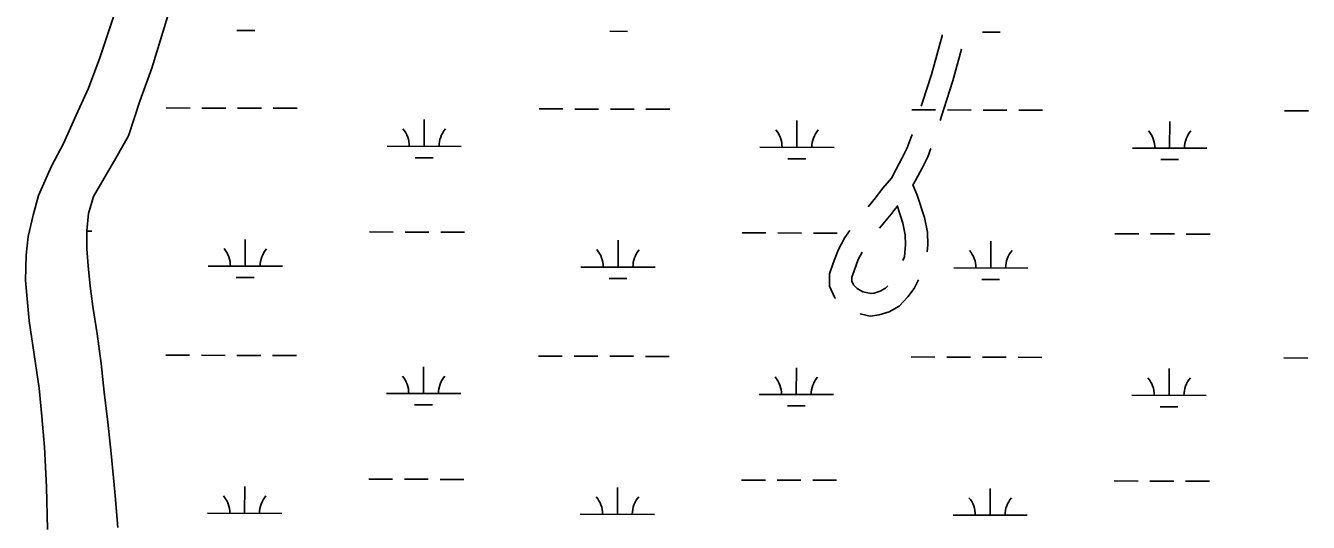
# Model space of a CAD drawing. Extents: x 3172297 to 3210190, y 958463 to 983887.
# Drawn here: x 3187748 to 3189475, y 978138 to 978807 of the extents above; entities that cross this region are included whole.
import ezdxf

# ---------------------------------------------------------------- set-up
doc = ezdxf.new("R2010")
doc.units = 0
for name, color, linetype in [('V-LEVE-TOET', 7, 'Continuous'), ('V-ROAD-CNTR', 7, 'Continuous'), ('V-SITE-VEGE', 7, 'Continuous'), ('V-WETL-SWMP', 7, 'Continuous')]:
    doc.layers.add(name, color=color, linetype=linetype)

msp = doc.modelspace()

# ---------------------------------------------------------------- linework, layer by layer
at = {"layer": 'V-LEVE-TOET'}
msp.add_lwpolyline([(3187874, 978840.1), (3187848.2, 978763.1), (3187833.1, 978722.2), (3187816.4, 978686), (3187799.3, 978647.7), (3187783.3, 978617.2), (3187765.7, 978578), (3187758.3, 978551.5), (3187751.6, 978522.7), (3187748.9, 978497.8), (3187748.3, 978463.5), (3187753.1, 978409.2), (3187766.3, 978318.7), (3187770.2, 978280.7), (3187773.8, 978239.2), (3187776.4, 978185.7), (3187777.9, 978128.3)], dxfattribs=at)
at = {"layer": 'V-ROAD-CNTR'}
for p, q in [((3188882.6, 978562.6), (3188892.5, 978574.7)), ((3188898.1, 978534.1), (3188915.8, 978555.7))]:
    msp.add_line(p, q, dxfattribs=at)
for points in [[(3188954.3, 978698.2), (3188956, 978703.7), (3188967.9, 978740.7), (3188982.2, 978792.7), (3188982.6, 978794.1)], [(3188979.8, 978679.1), (3188984.6, 978694.7), (3188996.7, 978732.1), (3189008.4, 978774.9)], [(3188892.3, 978574.4), (3188902.4, 978587.6), (3188914, 978601.2), (3188920.6, 978613.3), (3188928.7, 978628.6), (3188935.3, 978642.1), (3188942.1, 978660.1)], [(3188943, 978591.8), (3188947, 978599.1), (3188955.4, 978614.9), (3188962.9, 978630.1), (3188967, 978641.2)], [(3188942.9, 978592.3), (3188948.8, 978578.4), (3188958.4, 978548.3), (3188962.5, 978528.6), (3188963.1, 978511.3), (3188962.3, 978502.2)], [(3188916, 978556.1), (3188921.6, 978563.3)], [(3188921.9, 978564.3), (3188929.4, 978540.7), (3188932.6, 978525), (3188933.1, 978512.2), (3188931.6, 978495.6), (3188929.6, 978490.5)], [(3188838.8, 978439.4), (3188838, 978440.1), (3188830.9, 978455.7), (3188830.6, 978472.5), (3188835.5, 978486.9), (3188842.2, 978504.5), (3188851.5, 978521.6), (3188858.2, 978530.9)], [(3188909.2, 978456.4), (3188906.1, 978453), (3188899, 978449.2), (3188890.9, 978446.6), (3188886.6, 978446), (3188875.6, 978448.4), (3188867.9, 978452.8), (3188863, 978457.6), (3188860.8, 978462.5), (3188860.7, 978467.8), (3188863.7, 978476.7), (3188869.5, 978491.9), (3188874.8, 978501.6)], [(3188950.7, 978464.5), (3188944.7, 978452.9), (3188936.3, 978441.4), (3188924.7, 978428.9), (3188910.9, 978421.5), (3188897.6, 978417.2), (3188885.3, 978415.6), (3188871.9, 978418.5)]]:
    msp.add_lwpolyline(points, dxfattribs=at)
at = {"layer": 'V-SITE-VEGE'}
for p, q in [((3187939.8, 978819.9), (3187918.2, 978749.2)), ((3187918.2, 978749.2), (3187902.2, 978705.1)), ((3187902.2, 978705.1), (3187886.9, 978658.4)), ((3187886.9, 978658.4), (3187869.7, 978628.3)), ((3187869.7, 978628.3), (3187839.8, 978576.6)), ((3187839.8, 978576.6), (3187832.8, 978553.8)), ((3187832.8, 978553.8), (3187830.6, 978530.2)), ((3187830.6, 978530.2), (3187830.8, 978506.2)), ((3187830.8, 978506.2), (3187832.6, 978483.4)), ((3187832.6, 978483.4), (3187835.3, 978455.8)), ((3187835.3, 978455.8), (3187838.6, 978428.4)), ((3187838.6, 978428.4), (3187844.8, 978391.8)), ((3187844.8, 978391.8), (3187849.9, 978351.9)), ((3187849.9, 978351.9), (3187854.1, 978313.4)), ((3187854.1, 978313.4), (3187858.9, 978272.7)), ((3187858.9, 978272.7), (3187863.3, 978230.9)), ((3187863.3, 978230.9), (3187868.6, 978179)), ((3187868.6, 978179), (3187872.4, 978131.3))]:
    msp.add_line(p, q, dxfattribs=at)
at = {"layer": 'V-WETL-SWMP'}
for p, q in [((3188032.8, 978800.1), (3188056.8, 978800.1)), ((3188534.8, 978798.9), (3188558.8, 978798.8)), ((3189036.7, 978797.6), (3189060.7, 978797.6)), ((3187937.7, 978695.7), (3187969.7, 978695.6)), ((3187985.7, 978695.6), (3188017.7, 978695.5)), ((3188033.7, 978695.5), (3188065.7, 978695.4)), ((3188081.7, 978695.4), (3188113.7, 978695.3)), ((3188439.6, 978694.5), (3188471.6, 978694.4)), ((3188487.6, 978694.3), (3188519.6, 978694.3)), ((3188535.6, 978694.2), (3188567.6, 978694.2)), ((3188583.6, 978694.1), (3188615.6, 978694)), ((3188941.6, 978693.2), (3188973.6, 978693.1)), ((3188989.6, 978693.1), (3189021.6, 978693)), ((3189037.6, 978693), (3189069.6, 978692.9)), ((3189085.6, 978692.9), (3189117.6, 978692.8)), ((3189443.5, 978692), (3189475.5, 978691.9)), ((3188284.9, 978644.1), (3188285, 978680.1)), ((3188786.8, 978642.9), (3188786.9, 978678.9)), ((3189288.7, 978641.6), (3189288.8, 978677.6)), ((3188234.9, 978644.2), (3188334.9, 978644)), ((3188736.8, 978643), (3188836.8, 978642.7)), ((3189238.7, 978641.8), (3189338.7, 978641.5)), ((3188272.9, 978628.7), (3188296.9, 978628.6)), ((3188774.8, 978627.5), (3188798.8, 978627.4)), ((3189276.7, 978626.2), (3189300.7, 978626.2)), ((3187830.6, 978529.8), (3187837.3, 978529.8)), ((3188211.2, 978528.9), (3188243.2, 978528.8)), ((3188259.2, 978528.7), (3188291.2, 978528.7)), ((3188307.2, 978528.6), (3188339.2, 978528.5)), ((3188713.1, 978527.6), (3188745.1, 978527.5)), ((3188761.1, 978527.5), (3188793.1, 978527.4)), ((3188809.1, 978527.4), (3188841.1, 978527.3)), ((3189215.1, 978526.4), (3189247.1, 978526.3)), ((3189263.1, 978526.3), (3189295.1, 978526.2)), ((3189311.1, 978526.1), (3189343.1, 978526.1)), ((3188044.1, 978482.8), (3188044.1, 978518.8)), ((3188546, 978481.6), (3188546.1, 978517.6)), ((3189047.9, 978480.4), (3189048, 978516.4)), ((3187994.1, 978483), (3188094.1, 978482.7)), ((3188496, 978481.7), (3188596, 978481.5)), ((3188997.9, 978480.5), (3189097.9, 978480.2)), ((3188032, 978467.4), (3188056, 978467.4)), ((3188533.9, 978466.2), (3188557.9, 978466.1)), ((3189035.8, 978465), (3189059.8, 978464.9)), ((3187936.9, 978363), (3187968.9, 978363)), ((3187984.9, 978362.9), (3188016.9, 978362.8)), ((3188032.9, 978362.8), (3188064.9, 978362.7)), ((3188080.9, 978362.7), (3188112.9, 978362.6)), ((3188438.8, 978361.8), (3188470.8, 978361.7)), ((3188486.8, 978361.7), (3188518.8, 978361.6)), ((3188534.8, 978361.6), (3188566.8, 978361.5)), ((3188582.8, 978361.4), (3188614.8, 978361.4)), ((3188940.7, 978360.6), (3188972.7, 978360.5)), ((3188988.7, 978360.4), (3189020.7, 978360.4)), ((3189036.7, 978360.3), (3189068.7, 978360.2)), ((3189084.7, 978360.2), (3189116.7, 978360.1)), ((3189442.6, 978359.3), (3189474.6, 978359.2)), ((3188284.1, 978311.4), (3188284.2, 978347.4)), ((3188786, 978310.2), (3188786.1, 978346.2)), ((3189287.9, 978309), (3189288, 978345)), ((3188234.1, 978311.6), (3188334.1, 978311.3)), ((3188736, 978310.3), (3188836, 978310.1)), ((3189237.9, 978309.1), (3189337.9, 978308.8)), ((3188272.1, 978296), (3188296.1, 978296)), ((3188774, 978294.8), (3188798, 978294.7)), ((3189275.9, 978293.6), (3189299.9, 978293.5)), ((3188043.2, 978150.2), (3188043.3, 978186.2)), ((3188210.4, 978196.2), (3188242.4, 978196.1)), ((3188258.4, 978196.1), (3188290.4, 978196)), ((3188306.4, 978195.9), (3188338.4, 978195.9)), ((3188545.1, 978148.9), (3188545.2, 978184.9)), ((3188712.3, 978194.9), (3188744.3, 978194.9)), ((3188760.3, 978194.8), (3188792.3, 978194.7)), ((3188808.3, 978194.7), (3188840.3, 978194.6)), ((3189047.1, 978147.7), (3189047.1, 978183.7)), ((3189214.2, 978193.7), (3189246.2, 978193.6)), ((3189262.2, 978193.6), (3189294.2, 978193.5)), ((3189310.2, 978193.5), (3189342.2, 978193.4)), ((3187993.2, 978150.3), (3188093.2, 978150)), ((3188495.1, 978149.1), (3188595.1, 978148.8)), ((3188997.1, 978147.8), (3189097, 978147.6))]:
    msp.add_line(p, q, dxfattribs=at)
msp.add_lwpolyline([(3187939.8, 978819.9), (3187918.2, 978749.2), (3187902.2, 978705.1), (3187886.9, 978658.4), (3187869.7, 978628.3), (3187839.8, 978576.6), (3187832.8, 978553.8), (3187830.6, 978530.2), (3187830.8, 978506.2), (3187832.6, 978483.4), (3187835.3, 978455.8), (3187838.6, 978428.4), (3187844.8, 978391.8), (3187849.9, 978351.9), (3187854.1, 978313.4), (3187858.9, 978272.7), (3187863.3, 978230.9), (3187868.6, 978179), (3187872.4, 978131.3)], dxfattribs=at)
for centre, start, end in [((3188229.7, 978644.7), 359.0865, 40.6302), ((3188340.2, 978644.4), 139.0865, 180.6302), ((3188731.6, 978643.5), 359.0865, 40.6302), ((3188842.1, 978643.2), 139.0865, 180.6302), ((3189233.5, 978642.2), 359.0865, 40.6302), ((3189344, 978642), 139.0865, 180.6302), ((3187988.8, 978483.5), 359.0865, 40.6302), ((3188099.3, 978483.2), 139.0865, 180.6302), ((3188490.7, 978482.2), 359.0865, 40.6302), ((3188601.2, 978481.9), 139.0865, 180.6302), ((3188992.6, 978481), 359.0865, 40.6302), ((3189103.1, 978480.7), 139.0865, 180.6302), ((3188228.9, 978312), 359.0865, 40.6302), ((3188339.4, 978311.8), 139.0865, 180.6302), ((3188730.8, 978310.8), 359.0865, 40.6302), ((3188841.3, 978310.5), 139.0865, 180.6302), ((3189232.7, 978309.6), 359.0865, 40.6302), ((3189343.2, 978309.3), 139.0865, 180.6302), ((3187988, 978150.8), 359.0865, 40.6302), ((3188098.5, 978150.5), 139.0865, 180.6302), ((3188489.9, 978149.5), 359.0865, 40.6302), ((3188600.4, 978149.3), 139.0865, 180.6302), ((3188991.8, 978148.3), 359.0865, 40.6302), ((3189102.3, 978148), 139.0865, 180.6302)]:
    msp.add_arc(centre, 35.2, start, end, dxfattribs=at)

doc.saveas('drawing.dxf')
